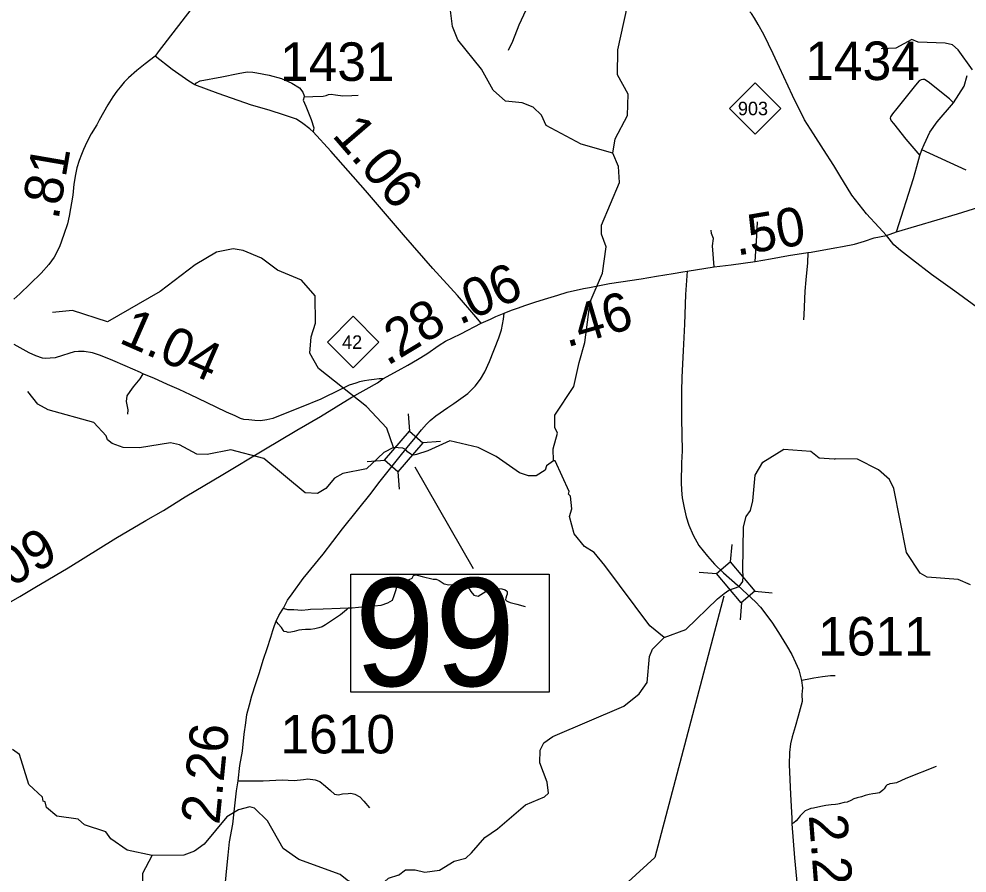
# Model space of a CAD drawing. Extents: x 2290615 to 2522933, y 819489 to 1012715.
# Drawn here: x 2357456 to 2369757, y 958270 to 969346 of the extents above; entities that cross this region are included whole.
import ezdxf

# ---------------------------------------------------------------- set-up
doc = ezdxf.new("R2010")
doc.units = 0
for name, color, linetype in [('Exist Hydrographic Creek Single Shore', 7, 'Continuous'), ('Exist Hydrographic Misc Water Feature', 7, 'Continuous'), ('Exist Road Non-System Type 51', 7, 'Continuous'), ('Exist Road Primary NC Attributed', 7, 'Continuous'), ('Exist Road Primary NC Mileage Hundredths English Label', 7, 'Continuous'), ('Exist Road Primary NC Shield CELL', 7, 'Continuous'), ('Exist Road Primary NC Shield Number Label', 7, 'Continuous'), ('Exist Road Secondary Mileage Hundredths English Label', 7, 'Continuous'), ('Exist Road Secondary Structure Standard Bridge CELL', 7, 'Continuous'), ('Exist Road Secondary Structure Standard Bridge Number Label', 7, 'Continuous'), ('Exist Road Secondary Type 20 Attributed', 7, 'Continuous'), ('Exist Road Secondary Type 51 Attributed', 7, 'Continuous'), ('Exist Road Secondary Type 51 Number Label', 7, 'Continuous')]:
    doc.layers.add(name, color=color, linetype=linetype)

msp = doc.modelspace()

# ---------------------------------------------------------------- linework, layer by layer
at = {"layer": 'Exist Hydrographic Creek Single Shore'}
msp.add_lwpolyline([(2369801, 962006), (2369641, 962079), (2369241, 962108), (2369149, 962157), (2368970, 962428), (2368809, 963259), (2368749, 963375), (2368606, 963500), (2368337, 963637), (2368046, 963641)], dxfattribs=at)
at = {"layer": 'Exist Hydrographic Misc Water Feature'}
for points in [[(2365159, 967606), (2365190, 967791), (2365353, 968094), (2365358, 968370), (2365222, 968623), (2365226, 968948), (2365392, 969700), (2365464, 969953), (2365501, 970361), (2365502, 970962), (2365583, 971136), (2365604, 971478), (2365907, 971967), (2366045, 972252), (2366084, 972411), (2366112, 972934), (2366217, 973145), (2366316, 973238), (2366739, 973416), (2366929, 973536)], [(2365159, 967606), (2364749, 967721), (2364296, 967965), (2364237, 968097), (2364127, 968204), (2363985, 968260), (2363768, 968281), (2363608, 968422), (2363455, 968695), (2363150, 969076), (2363081, 969248), (2363054, 969457), (2362943, 969623), (2362733, 969827), (2362543, 970368), (2362399, 970549), (2362164, 970671), (2361947, 970734), (2361771, 970842), (2361493, 971053), (2361260, 971050), (2361051, 971091), (2360925, 971171), (2360866, 971238)], [(2369829, 968688), (2369642, 968946), (2369566, 969012), (2369474, 969034), (2369124, 969046), (2369040, 969079), (2368833, 968969), (2368642, 968958)], [(2364390, 963616), (2364388, 963773), (2364444, 963976), (2364410, 964050), (2364408, 964207), (2364653, 964579), (2364725, 964893), (2364797, 965152), (2364865, 965680), (2365028, 966048), (2365073, 966391), (2365013, 966556), (2365012, 966671), (2365247, 967226), (2365236, 967432), (2365159, 967606)], [(2362314, 963790), (2362227, 964039), (2361966, 964320), (2361343, 964813), (2361232, 965012), (2361247, 965226), (2361303, 965403), (2361299, 965754), (2361121, 965960), (2360811, 966088), (2360601, 966244), (2360367, 966342), (2360233, 966366), (2360017, 966321), (2359744, 966159), (2359290, 965812), (2358603, 965419), (2358151, 965565), (2357893, 965538)], [(2362314, 963790), (2362189, 963722), (2361967, 963513), (2361659, 963451), (2361552, 963391), (2361437, 963255), (2361329, 963194), (2361171, 963201), (2360632, 963645), (2360206, 963759), (2359898, 963697), (2359765, 963701), (2359539, 963823), (2359422, 963848), (2359022, 963786), (2358806, 963790), (2358664, 963840), (2358605, 963887), (2358587, 963938), (2358427, 964112), (2357834, 964278), (2357699, 964352), (2357572, 964517)], [(2364390, 963616), (2364299, 963549), (2364283, 963496), (2364167, 963423), (2364067, 963422), (2363950, 963460), (2363648, 963674), (2363413, 963789), (2363046, 963876), (2362761, 963744), (2362614, 963698), (2362598, 963692), (2362571, 963690), (2362540, 963702), (2362496, 963733), (2362486, 963752), (2362473, 963765), (2362435, 963779), (2362314, 963790)], [(2365826, 961324), (2366108, 961428), (2366519, 961826), (2366606, 961895), (2366666, 961940), (2366799, 961986), (2366846, 962049), (2366853, 962117), (2366848, 962197), (2366858, 962762), (2366890, 962894), (2366947, 962972), (2366979, 963098), (2367008, 963431), (2367106, 963599), (2367379, 963768), (2367730, 963740), (2367839, 963656), (2368033, 963642), (2368046, 963641)], [(2365826, 961324), (2365640, 961474), (2365056, 962258), (2364921, 962429), (2364795, 962503), (2364660, 962668), (2364599, 962892), (2364631, 962995), (2364612, 963159), (2364587, 963184), (2364595, 963217), (2364415, 963617), (2364390, 963616)], [(2362380, 958241), (2362471, 958311), (2362596, 958313), (2362721, 958282), (2362912, 958306), (2363102, 958425), (2363252, 958461), (2363326, 958530), (2363499, 958730), (2363664, 958842), (2364027, 959153), (2364276, 959258), (2364325, 959306), (2364307, 959450), (2364212, 959699), (2364218, 959863), (2364267, 959957), (2364383, 960041), (2365303, 960436), (2365501, 960595), (2365607, 960741), (2365637, 961080), (2365677, 961174), (2365826, 961324)], [(2359186, 958497), (2358860, 958566), (2358650, 958715), (2358582, 958804), (2358306, 958894), (2358222, 958967), (2357947, 959008), (2357812, 959120), (2357795, 959195), (2357769, 959204), (2357760, 959253), (2357583, 959420), (2357462, 959809), (2357370, 959874)], [(2362380, 958241), (2362247, 958200), (2362107, 958072), (2361932, 958072), (2361714, 958178), (2361622, 958249), (2361086, 958444), (2360884, 958590), (2360680, 958946), (2360511, 959113), (2360453, 959127), (2360303, 959091), (2360155, 959000), (2359859, 958646), (2359735, 958553), (2359594, 958501), (2359186, 958497)], [(2358897, 957680), (2358936, 957817), (2359067, 957993), (2359064, 958269), (2359186, 958497)]]:
    msp.add_lwpolyline(points, dxfattribs=at)
at = {"layer": 'Exist Road Non-System Type 51'}
msp.add_line((2369746, 967384), (2369169, 967649), dxfattribs=at)
msp.add_line((2369746, 967384), (2369169, 967649), dxfattribs=at)
for points in [[(2359739, 968494), (2359758, 968519), (2359809, 968545), (2360089, 968598), (2360301, 968638), (2360418, 968659), (2360490, 968657), (2360541, 968650), (2360704, 968616), (2360863, 968574), (2360997, 968515), (2361097, 968453), (2361141, 968398), (2361156, 968349), (2361156, 968337)], [(2369580, 968260), (2369528, 968311), (2369254, 968530), (2369206, 968561), (2369182, 968563), (2369161, 968557), (2369137, 968544), (2369090, 968488), (2368846, 968185), (2368789, 968115), (2368762, 968077), (2368760, 968059), (2368762, 968047), (2368774, 968027), (2368801, 967991), (2368963, 967789), (2369145, 967575)], [(2369580, 968260), (2369528, 968311), (2369254, 968530), (2369206, 968561), (2369182, 968563), (2369161, 968557), (2369137, 968544), (2369090, 968488), (2368846, 968185), (2368789, 968115), (2368762, 968077), (2368760, 968059), (2368762, 968047), (2368774, 968027), (2368801, 967991), (2368963, 967789), (2369145, 967575)], [(2361156, 968337), (2361144, 968294), (2361180, 968214), (2361245, 968044), (2361281, 967936), (2361274, 967884)], [(2361156, 968337), (2361270, 968343), (2361401, 968347), (2361442, 968354), (2361471, 968367), (2361507, 968371), (2361563, 968362), (2361658, 968350), (2361773, 968354), (2361855, 968360)], [(2367006, 966201), (2367029, 966533), (2367039, 966714)], [(2366475, 966132), (2366455, 966404), (2366468, 966500), (2366443, 966563), (2366436, 966606)], [(2367692, 966317), (2367686, 966183), (2367665, 965964), (2367650, 965818), (2367639, 965510), (2367633, 965444)], [(2359064, 964745), (2359025, 964679), (2358938, 964577), (2358893, 964516), (2358855, 964458), (2358849, 964384), (2358868, 964276), (2358864, 964223)], [(2361733, 961709), (2361781, 961711), (2361860, 961718), (2362065, 961737), (2362154, 961746), (2362241, 961773), (2362304, 961811), (2362326, 961869), (2362340, 961922), (2362358, 961979), (2362389, 962019), (2362436, 962049), (2362517, 962076), (2362557, 962096), (2362574, 962130), (2362599, 962138), (2362638, 962129), (2362688, 962115), (2362831, 962081), (2362867, 962081), (2362907, 962062), (2362971, 962019), (2363032, 962006), (2363088, 962013), (2363164, 962026), (2363209, 962028), (2363245, 962007), (2363286, 961979), (2363318, 961921), (2363356, 961874), (2363414, 961860), (2363484, 961904), (2363558, 961950), (2363595, 961959), (2363622, 961963), (2363637, 961963), (2363671, 961960), (2363723, 961954), (2363763, 961944), (2363782, 961931), (2363788, 961921), (2363791, 961902), (2363790, 961886), (2363783, 961867), (2363772, 961837), (2363767, 961817), (2363771, 961807), (2363782, 961799), (2363797, 961790), (2363831, 961779), (2363914, 961755), (2364024, 961728)], [(2361733, 961709), (2361706, 961684), (2361627, 961619), (2361526, 961548), (2361434, 961487), (2361391, 961462), (2361347, 961448), (2361295, 961437), (2361239, 961430), (2361175, 961428), (2361127, 961425), (2361085, 961421), (2361025, 961404), (2360985, 961393), (2360947, 961391), (2360925, 961397), (2360899, 961402), (2360883, 961420), (2360861, 961454), (2360818, 961503), (2360794, 961536)], [(2361733, 961709), (2361706, 961684), (2361627, 961619), (2361526, 961548), (2361434, 961487), (2361391, 961462), (2361347, 961448), (2361295, 961437), (2361239, 961430), (2361175, 961428), (2361127, 961425), (2361085, 961421), (2361025, 961404), (2360985, 961393), (2360947, 961391), (2360925, 961397), (2360899, 961402), (2360883, 961420), (2360861, 961454), (2360818, 961503), (2360794, 961536)], [(2360890, 961705), (2360898, 961701), (2360941, 961686), (2361024, 961686), (2361127, 961681), (2361210, 961690), (2361238, 961694), (2361401, 961696), (2361622, 961703), (2361733, 961709)], [(2368046, 960829), (2367986, 960828), (2367880, 960815), (2367768, 960797), (2367684, 960782), (2367610, 960767)], [(2368046, 960829), (2367986, 960828), (2367880, 960815), (2367768, 960797), (2367684, 960782), (2367610, 960767)], [(2369358, 959651), (2368964, 959498), (2368842, 959440), (2368815, 959434), (2368788, 959430), (2368754, 959426), (2368736, 959418), (2368719, 959412), (2368703, 959397), (2368682, 959362), (2368664, 959346), (2368640, 959325), (2368621, 959311), (2368570, 959300), (2368535, 959296), (2368488, 959287), (2368437, 959277), (2368386, 959260), (2368329, 959246), (2368288, 959232), (2368248, 959210), (2368200, 959189), (2368162, 959183), (2368097, 959167), (2368080, 959164), (2368048, 959157), (2367994, 959153), (2367926, 959145), (2367881, 959139), (2367820, 959125), (2367765, 959112), (2367729, 959105), (2367701, 959092), (2367658, 959075), (2367625, 959047), (2367593, 959010), (2367567, 958979), (2367539, 958948), (2367508, 958922), (2367484, 958908)], [(2360301, 959466), (2360497, 959467), (2360624, 959467), (2360870, 959479), (2361025, 959471), (2361148, 959483), (2361204, 959490), (2361301, 959479), (2361358, 959456), (2361431, 959397), (2361499, 959339), (2361548, 959293), (2361600, 959286), (2361654, 959299), (2361726, 959303), (2361762, 959305), (2361815, 959291), (2361878, 959257), (2361932, 959201), (2362002, 959117)]]:
    msp.add_lwpolyline(points, dxfattribs=at)
at = {"layer": 'Exist Road Primary NC Attributed'}
msp.add_line((2368710, 966539), (2368843, 966585), dxfattribs=at)
for points in [[(2368710, 966539), (2368611, 966646), (2368452, 966818), (2368263, 967063), (2368106, 967317), (2368030, 967446), (2367894, 967655), (2367764, 967857), (2367648, 968039), (2367490, 968352), (2367325, 968715), (2367240, 968895), (2367119, 969146), (2367045, 969274), (2366998, 969356), (2366959, 969416), (2366939, 969440)], [(2368843, 966585), (2369634, 966820), (2370521, 967096), (2370911, 967213), (2371334, 967350), (2371763, 967477), (2372097, 967579), (2372404, 967668), (2372658, 967734), (2372768, 967760), (2373004, 967824), (2373574, 967949), (2374942, 968285)], [(2366127, 966075), (2366475, 966132), (2366696, 966160), (2367006, 966201), (2367208, 966235), (2367439, 966277), (2367692, 966317), (2367736, 966322), (2368042, 966380), (2368142, 966397), (2368296, 966428), (2368428, 966464), (2368553, 966507), (2368710, 966539)], [(2369936, 965568), (2369597, 965818), (2369295, 966031), (2369047, 966222), (2368892, 966344), (2368809, 966419), (2368747, 966496), (2368710, 966539)], [(2363751, 965533), (2363847, 965569), (2363923, 965597), (2364031, 965635), (2364164, 965678), (2364319, 965725), (2364448, 965763), (2364569, 965803), (2364780, 965852), (2364858, 965865), (2364968, 965886), (2365117, 965917), (2365264, 965937), (2365528, 965976), (2365727, 966010), (2365943, 966046), (2366069, 966065), (2366127, 966075)], [(2363454, 965402), (2363513, 965427), (2363572, 965455), (2363645, 965487), (2363751, 965533)], [(2362176, 964680), (2362376, 964788), (2362501, 964858), (2362627, 964932), (2362747, 965004), (2362909, 965114), (2362991, 965166), (2363082, 965213), (2363188, 965262), (2363454, 965402)], [(2357232, 961724), (2357467, 961858), (2357660, 961974), (2358094, 962229), (2358711, 962611), (2359103, 962840), (2359333, 962972), (2359613, 963147), (2360101, 963438), (2360634, 963760), (2361060, 964015), (2361367, 964193), (2361775, 964443), (2362108, 964628), (2362176, 964680)]]:
    msp.add_lwpolyline(points, dxfattribs=at)
at = {"layer": 'Exist Road Primary NC Shield CELL'}
for points in [[(2366674, 968187), (2367007, 968520), (2367340, 968187), (2367007, 967854)], [(2361461, 965157), (2361794, 965490), (2362127, 965157), (2361794, 964824)]]:
    msp.add_lwpolyline(points, close=True, dxfattribs=at)
at = {"layer": 'Exist Road Secondary Structure Standard Bridge CELL'}
for p, q in [((2362505, 964225), (2362522, 964000)), ((2362923, 963865), (2362697, 963848)), ((2362201, 963622), (2361975, 963605)), ((2362372, 963474), (2362388, 963248)), ((2366703, 962530), (2366684, 962304)), ((2366282, 962174), (2366507, 962155)), ((2367003, 961925), (2367229, 961906)), ((2366831, 961779), (2366812, 961553))]:
    msp.add_line(p, q, dxfattribs=at)
for points in [[(2362697, 963848), (2362373, 963473), (2362197, 963625), (2362522, 964000)], [(2366684, 962304), (2367004, 961926), (2366827, 961776), (2366507, 962155)]]:
    msp.add_lwpolyline(points, close=True, dxfattribs=at)
at = {"layer": 'Exist Road Secondary Structure Standard Bridge Number Label'}
msp.add_line((2362590, 963540), (2363349, 962220), dxfattribs=at)
msp.add_lwpolyline([(2361761, 962145), (2364337, 962145), (2364337, 960615), (2361761, 960615)], close=True, dxfattribs=at)
msp.add_lwpolyline([(2366603, 961862), (2365706, 958473), (2364177, 957077)], dxfattribs=at)
at = {"layer": 'Exist Road Secondary Type 20 Attributed'}
msp.add_lwpolyline([(2365468, 971285), (2365254, 971249), (2364970, 971204), (2364728, 971162), (2364554, 971132), (2364467, 971117), (2364414, 971090), (2364361, 971037), (2364331, 970973), (2364286, 970689), (2364229, 970371), (2364176, 970159), (2364164, 970012), (2364123, 969789), (2364093, 969633), (2364062, 969527), (2363942, 969264), (2363859, 969056), (2363802, 968939)], dxfattribs=at)
at = {"layer": 'Exist Road Secondary Type 51 Attributed'}
for points in [[(2359686, 969468), (2359264, 968919), (2359225, 968864)], [(2359225, 968864), (2359094, 968766), (2358985, 968680), (2358877, 968583), (2358819, 968525), (2358770, 968464), (2358726, 968409), (2358675, 968335), (2358611, 968233), (2358498, 968036), (2358465, 967973), (2358394, 967858), (2358335, 967748), (2358295, 967655), (2358267, 967587), (2358238, 967513), (2358208, 967416), (2358188, 967329), (2358169, 967202), (2358154, 967062), (2358106, 966789), (2358086, 966689), (2358040, 966550), (2357982, 966393), (2357912, 966256), (2357842, 966162), (2357742, 966048), (2357602, 965910), (2357466, 965781), (2357390, 965713)], [(2363454, 965402), (2363383, 965485), (2363145, 965759), (2362827, 966112), (2362447, 966548), (2361950, 967124), (2361501, 967630), (2361274, 967884), (2361231, 967923), (2361139, 967989), (2361055, 968046), (2360902, 968101), (2360704, 968163), (2360473, 968228), (2360041, 968378), (2359739, 968494), (2359659, 968539), (2359444, 968689), (2359225, 968864)], [(2368843, 966585), (2369061, 967279), (2369107, 967433), (2369145, 967575), (2369169, 967649), (2369199, 967719), (2369272, 967878), (2369368, 968014), (2369580, 968260), (2369719, 968473), (2369757, 968613)], [(2366127, 966075), (2366105, 965771), (2366090, 965387), (2366073, 965042), (2366058, 964699), (2366052, 964517), (2366052, 964167), (2366060, 963747), (2366054, 963592), (2366048, 963336), (2366052, 963234), (2366060, 963137), (2366086, 963007), (2366114, 962891), (2366146, 962783), (2366203, 962654), (2366277, 962520), (2366388, 962380), (2366481, 962274), (2366598, 962165), (2366777, 962004), (2366904, 961885), (2367012, 961789), (2367076, 961719), (2367223, 961525), (2367310, 961391), (2367416, 961220), (2367484, 961105), (2367529, 960999), (2367573, 960904), (2367595, 960820), (2367610, 960767), (2367620, 960673), (2367614, 960586), (2367616, 960493), (2367567, 960306), (2367525, 960168), (2367486, 960038), (2367465, 959945), (2367453, 959835), (2367450, 959677), (2367465, 959290), (2367484, 958981), (2367484, 958908), (2367518, 958467), (2367561, 958015)], [(2362493, 963788), (2362596, 963915), (2362678, 964019), (2362744, 964093), (2362791, 964140), (2362863, 964199), (2363019, 964308), (2363097, 964361), (2363278, 964491), (2363375, 964584), (2363446, 964674), (2363499, 964769), (2363560, 964905), (2363681, 965213), (2363715, 965315), (2363741, 965455), (2363751, 965533)], [(2362176, 964680), (2362131, 964679), (2362066, 964672), (2361996, 964664), (2361940, 964655), (2361875, 964641), (2361826, 964624), (2361741, 964596), (2361626, 964541), (2361371, 964417), (2361118, 964311), (2360974, 964254), (2360751, 964165), (2360674, 964148), (2360589, 964135), (2360517, 964141), (2360439, 964146), (2360373, 964154), (2360332, 964165), (2360261, 964200), (2360148, 964248), (2359888, 964374), (2359681, 964470), (2359533, 964539), (2359384, 964604), (2359205, 964688), (2359064, 964745), (2359033, 964760), (2358835, 964847), (2358676, 964917), (2358515, 964981), (2358409, 965017), (2358303, 965036), (2358229, 965036), (2358172, 965028), (2358104, 965009), (2358020, 964981), (2357924, 964953), (2357862, 964947), (2357803, 964943), (2357763, 964947), (2357674, 964979), (2357589, 965017), (2357393, 965123)], [(2360135, 958150), (2360151, 958332), (2360172, 958500), (2360188, 958674), (2360230, 958904), (2360250, 959062), (2360277, 959336), (2360301, 959466), (2360322, 959666), (2360355, 959850), (2360379, 960070), (2360398, 960217), (2360412, 960325), (2360447, 960452), (2360478, 960569), (2360529, 960729), (2360572, 960856), (2360630, 961042), (2360677, 961182), (2360722, 961329), (2360749, 961414), (2360772, 961480), (2360794, 961536), (2360828, 961611), (2360871, 961681), (2360890, 961705), (2360941, 961811), (2361000, 961890), (2361144, 962089), (2361402, 962406), (2361655, 962734), (2361848, 962975), (2362027, 963197), (2362126, 963329), (2362245, 963483), (2362386, 963654), (2362493, 963788)]]:
    msp.add_lwpolyline(points, dxfattribs=at)

# ---------------------------------------------------------------- texts
at = {"layer": 'Exist Road Primary NC Mileage Hundredths English Label'}
for s, rotation, p in [('.50', 9.525, (2366770, 966276)), ('.06', 23.5674, (2363172, 965375)), ('.46', 16.4009, (2364564, 965085)), ('.28', 31.1153, (2362233, 964840)), ('2.09', 30.4071, (2356871, 961687))]:
    msp.add_text(s, height=500, rotation=rotation, dxfattribs=at).set_placement(p)
at = {"layer": 'Exist Road Primary NC Shield Number Label'}
for s, p in [('903', (2366784, 968098)), ('42', (2361648, 965068))]:
    msp.add_text(s, height=175, dxfattribs=at).set_placement(p)
at = {"layer": 'Exist Road Secondary Mileage Hundredths English Label'}
for s, rotation, p in [('1.06', 310.7904, (2361506, 967834)), ('.81', 80.2376, (2357967, 966731)), ('1.04', 336.3574, (2358739, 965154)), ('2.26', 84.3095, (2360055, 958889)), ('2.21', 274.4145, (2367702, 959019))]:
    msp.add_text(s, height=500, rotation=rotation, dxfattribs=at).set_placement(p)
at = {"layer": 'Exist Road Secondary Structure Standard Bridge Number Label'}
msp.add_text('99', height=1400, dxfattribs=at).set_placement((2361811, 960695))
at = {"layer": 'Exist Road Secondary Type 51 Number Label'}
for s, p in [('1431', (2360843, 968543)), ('1434', (2367658, 968554)), ('1611', (2367825, 961091)), ('1610', (2360848, 959821))]:
    msp.add_text(s, height=500, rotation=360, dxfattribs=at).set_placement(p)

doc.saveas('drawing.dxf')
